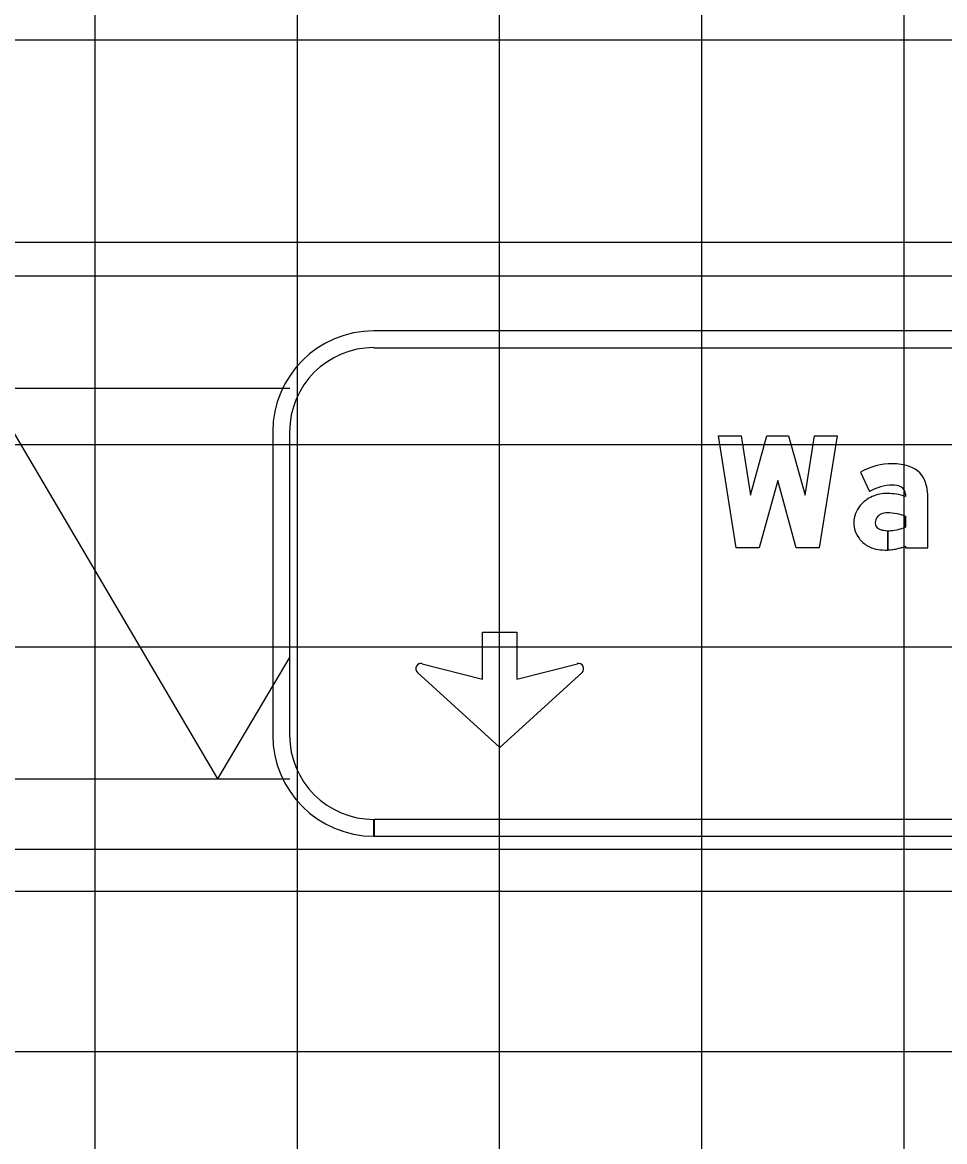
# Model space of a CAD drawing. Extents: x 2193008 to 2198143, y 1236112 to 1237864.
# Drawn here: x 2196461.99 to 2196471.11, y 1237198.22 to 1237209.28 of the extents above; entities that cross this region are included whole.
import ezdxf

# ---------------------------------------------------------------- set-up
doc = ezdxf.new("R2010")
doc.units = 0
for name, color, linetype in [('GSBWFILL', 7, 'Continuous'), ('GSCOLORFILL', 7, 'Continuous'), ('GSDIMS', 7, 'Continuous'), ('GSOUTLINE', 7, 'Continuous'), ('M-ROADS', 7, 'Continuous')]:
    doc.layers.add(name, color=color, linetype=linetype)

msp = doc.modelspace()

# ---------------------------------------------------------------- linework, layer by layer
at = {"layer": 'GSBWFILL'}
msp.add_lwpolyline([(2196469.456, 1237204.753), (2196469.274, 1237204.088), (2196469.046, 1237204.088), (2196468.87, 1237205.196), (2196469.094, 1237205.196), (2196469.187, 1237204.609), (2196469.349, 1237205.196), (2196469.564, 1237205.196), (2196469.726, 1237204.609), (2196469.819, 1237205.196), (2196470.043, 1237205.196), (2196469.867, 1237204.088), (2196469.639, 1237204.088)], close=True, dxfattribs=at)
for points in [[(2196470.276, 1237204.836), (2196470.365, 1237204.644)], [(2196470.719, 1237204.617), (2196470.719, 1237204.596)], [(2196470.719, 1237204.104), (2196470.719, 1237204.088), (2196470.94, 1237204.088), (2196470.94, 1237204.588)], [(2196470.719, 1237204.4), (2196470.719, 1237204.293)], [(2196470.544, 1237204.067), (2196470.544, 1237204.257)], [(2196470.544, 1237204.257), (2196470.544, 1237204.067)], [(2196465.941, 1237202.943), (2196466.539, 1237202.789), (2196466.539, 1237203.255), (2196466.877, 1237203.255), (2196466.877, 1237202.789), (2196467.475, 1237202.943)], [(2196467.522, 1237202.856), (2196466.708, 1237202.115), (2196465.894, 1237202.856)]]:
    msp.add_lwpolyline(points, dxfattribs=at)
for centre, start, end in [((2196465.929, 1237202.894), 75.5925, 227.6952), ((2196467.487, 1237202.894), 312.3048, 104.4075)]:
    msp.add_arc(centre, 0.0511, start, end, dxfattribs=at)
for centre, major_axis, start_param, end_param in [((2196470.59, 1237204.284), (0, 0.635), 0, 0.517719), ((2196470.59, 1237204.377), (0, 0.542), 5.96613, 6.283185), ((2196470.681, 1237204.655), (0, 0.249), 4.997165, 5.96613), ((2196470.59, 1237204.284), (0, 0.424), 0, 0.559495), ((2196470.541, 1237204.246), (0, 0.38), 0, 0.404512), ((2196470.541, 1237204.066), (0, 0.559), 5.959871, 6.283185), ((2196470.598, 1237204.541), (0, 0.168), 5.822746, 6.330435), ((2196470.636, 1237204.617), (0, 0.083), 4.712389, 5.822746), ((2196470.452, 1237204.588), (0, 0.488), 4.712389, 4.997165), ((2196470.515, 1237204.302), (0, 0.318), 0.399285, 0.87593), ((2196470.476, 1237204.335), (0, 0.267), 0.87593, 1.570796), ((2196470.514, 1237204.335), (0, 0.0941), 0.408547, 1.530785), ((2196470.54, 1237204.274), (0, 0.16), 6.259455, 6.691732), ((2196470.528, 1237203.89), (0, 0.544), 5.926185, 6.254823), ((2196470.464, 1237204.335), (0, 0.255), 1.570796, 2.21394), ((2196470.52, 1237204.335), (0, 0.1), 1.530785, 1.570796), ((2196470.486, 1237204.335), (0, 0.0664), 1.570796, 2.757027), ((2196470.531, 1237204.769), (0, 0.512), 3.228562, 3.516221), ((2196470.487, 1237204.352), (0, 0.283), 2.21394, 2.611125), ((2196470.544, 1237204.478), (0, 0.221), 2.757027, 3.141593), ((2196470.544, 1237204.478), (0, 0.221), 3.141843, 3.28451), ((2196470.516, 1237204.447), (0, 0.381), 2.672443, 3.141593), ((2196470.516, 1237204.631), (0, 0.565), 3.141593, 3.191959), ((2196470.516, 1237204.631), (0, 0.565), 3.192057, 3.508644)]:
    msp.add_ellipse(centre, major_axis=major_axis, ratio=0.999995, start_param=start_param, end_param=end_param, dxfattribs=at)
at = {"layer": 'GSCOLORFILL'}
for p, q in [((2196479.949, 1237206.233), (2196465.463, 1237206.233)), ((2196465.463, 1237206.066), (2196479.949, 1237206.066)), ((2196464.464, 1237205.234), (2196464.464, 1237202.237)), ((2196464.631, 1237202.237), (2196464.631, 1237205.234)), ((2196465.463, 1237201.238), (2196465.463, 1237201.404)), ((2196479.949, 1237201.404), (2196465.465, 1237201.404)), ((2196465.465, 1237201.404), (2196465.465, 1237201.238)), ((2196465.465, 1237201.238), (2196479.949, 1237201.238))]:
    msp.add_line(p, q, dxfattribs=at)
msp.add_lwpolyline([(2196469.456, 1237204.753), (2196469.274, 1237204.088), (2196469.046, 1237204.088), (2196468.87, 1237205.196), (2196469.094, 1237205.196), (2196469.187, 1237204.609), (2196469.349, 1237205.196), (2196469.564, 1237205.196), (2196469.726, 1237204.609), (2196469.819, 1237205.196), (2196470.043, 1237205.196), (2196469.867, 1237204.088), (2196469.639, 1237204.088)], close=True, dxfattribs=at)
for points in [[(2196470.276, 1237204.836), (2196470.365, 1237204.644)], [(2196470.719, 1237204.617), (2196470.719, 1237204.596)], [(2196470.719, 1237204.104), (2196470.719, 1237204.088), (2196470.94, 1237204.088), (2196470.94, 1237204.588)], [(2196470.719, 1237204.4), (2196470.719, 1237204.293)], [(2196470.544, 1237204.067), (2196470.544, 1237204.257)], [(2196470.544, 1237204.257), (2196470.544, 1237204.067)], [(2196465.941, 1237202.943), (2196466.539, 1237202.789), (2196466.539, 1237203.255), (2196466.877, 1237203.255), (2196466.877, 1237202.789), (2196467.475, 1237202.943)], [(2196467.522, 1237202.856), (2196466.708, 1237202.115), (2196465.894, 1237202.856)]]:
    msp.add_lwpolyline(points, dxfattribs=at)
for centre, radius, start, end in [((2196465.463, 1237205.234), 0.999, 90, 180), ((2196465.463, 1237205.234), 0.833, 90, 180), ((2196465.929, 1237202.894), 0.0511, 75.5925, 227.6952), ((2196467.487, 1237202.894), 0.0511, 312.3048, 104.4075), ((2196465.463, 1237202.237), 0.999, 180, 270), ((2196465.463, 1237202.237), 0.833, 180, 270)]:
    msp.add_arc(centre, radius, start, end, dxfattribs=at)
for centre, major_axis, start_param, end_param in [((2196470.59, 1237204.284), (0, 0.635), 0, 0.517719), ((2196470.59, 1237204.377), (0, 0.542), 5.96613, 6.283185), ((2196470.681, 1237204.655), (0, 0.249), 4.997165, 5.96613), ((2196470.59, 1237204.284), (0, 0.424), 0, 0.559495), ((2196470.541, 1237204.246), (0, 0.38), 0, 0.404512), ((2196470.541, 1237204.066), (0, 0.559), 5.959871, 6.283185), ((2196470.598, 1237204.541), (0, 0.168), 5.822746, 6.330435), ((2196470.636, 1237204.617), (0, 0.083), 4.712389, 5.822746), ((2196470.452, 1237204.588), (0, 0.488), 4.712389, 4.997165), ((2196470.515, 1237204.302), (0, 0.318), 0.399285, 0.87593), ((2196470.476, 1237204.335), (0, 0.267), 0.87593, 1.570796), ((2196470.514, 1237204.335), (0, 0.0941), 0.408547, 1.530785), ((2196470.54, 1237204.274), (0, 0.16), 6.259455, 6.691732), ((2196470.528, 1237203.89), (0, 0.544), 5.926185, 6.254823), ((2196470.464, 1237204.335), (0, 0.255), 1.570796, 2.21394), ((2196470.52, 1237204.335), (0, 0.1), 1.530785, 1.570796), ((2196470.486, 1237204.335), (0, 0.0664), 1.570796, 2.757027), ((2196470.531, 1237204.769), (0, 0.512), 3.228562, 3.516221), ((2196470.487, 1237204.352), (0, 0.283), 2.21394, 2.611125), ((2196470.544, 1237204.478), (0, 0.221), 2.757027, 3.141593), ((2196470.544, 1237204.478), (0, 0.221), 3.141843, 3.28451), ((2196470.516, 1237204.447), (0, 0.381), 2.672443, 3.141593), ((2196470.516, 1237204.631), (0, 0.565), 3.141593, 3.191959), ((2196470.516, 1237204.631), (0, 0.565), 3.192057, 3.508644)]:
    msp.add_ellipse(centre, major_axis=major_axis, ratio=0.999995, start_param=start_param, end_param=end_param, dxfattribs=at)
at = {"layer": 'GSDIMS'}
for p, q in [((2196448.06, 1237206.777), (2196507.457, 1237206.777)), ((2196448.06, 1237205.667), (2196464.631, 1237205.667)), ((2196461.641, 1237205.667), (2196463.919, 1237201.804)), ((2196464.631, 1237203.01), (2196463.919, 1237201.804)), ((2196448.06, 1237201.804), (2196464.631, 1237201.804)), ((2196448.06, 1237200.694), (2196507.457, 1237200.694))]:
    msp.add_line(p, q, dxfattribs=at)
at = {"layer": 'GSOUTLINE'}
msp.add_lwpolyline([(2196469.456, 1237204.753), (2196469.274, 1237204.088), (2196469.046, 1237204.088), (2196468.87, 1237205.196), (2196469.094, 1237205.196), (2196469.187, 1237204.609), (2196469.349, 1237205.196), (2196469.564, 1237205.196), (2196469.726, 1237204.609), (2196469.819, 1237205.196), (2196470.043, 1237205.196), (2196469.867, 1237204.088), (2196469.639, 1237204.088)], close=True, dxfattribs=at)
for points in [[(2196470.276, 1237204.836), (2196470.365, 1237204.644)], [(2196470.719, 1237204.617), (2196470.719, 1237204.596)], [(2196470.719, 1237204.104), (2196470.719, 1237204.088), (2196470.94, 1237204.088), (2196470.94, 1237204.588)], [(2196470.719, 1237204.293), (2196470.719, 1237204.4)], [(2196465.941, 1237202.943), (2196466.539, 1237202.789), (2196466.539, 1237203.255), (2196466.877, 1237203.255), (2196466.877, 1237202.789), (2196467.475, 1237202.943)], [(2196467.522, 1237202.856), (2196466.708, 1237202.115), (2196465.894, 1237202.856)]]:
    msp.add_lwpolyline(points, dxfattribs=at)
for centre, start, end in [((2196465.929, 1237202.894), 75.5925, 227.6952), ((2196467.487, 1237202.894), 312.3048, 104.4075)]:
    msp.add_arc(centre, 0.0511, start, end, dxfattribs=at)
for centre, major_axis, start_param, end_param in [((2196470.59, 1237204.284), (0, 0.635), 6.283185, 6.800904), ((2196470.59, 1237204.377), (0, 0.542), 5.96613, 6.283185), ((2196470.681, 1237204.655), (0, 0.249), 4.997165, 5.96613), ((2196470.59, 1237204.284), (0, 0.424), 0, 0.559495), ((2196470.541, 1237204.246), (0, 0.38), 0, 0.404512), ((2196470.541, 1237204.066), (0, 0.559), 5.959871, 6.283185), ((2196470.598, 1237204.541), (0, 0.168), 5.822746, 6.330435), ((2196470.636, 1237204.617), (0, 0.083), 4.712389, 5.822746), ((2196470.452, 1237204.588), (0, 0.488), 4.712389, 4.997165), ((2196470.515, 1237204.302), (0, 0.318), 0.399285, 0.87593), ((2196470.476, 1237204.335), (0, 0.267), 0.87593, 1.570796), ((2196470.514, 1237204.335), (0, 0.0941), 0.408547, 1.530785), ((2196470.54, 1237204.274), (0, 0.16), 6.25958, 6.691732), ((2196470.528, 1237203.89), (0, 0.544), 5.926185, 6.254787), ((2196470.544, 1237204.426), (0, 0.0083), 6.254787, 6.25958), ((2196470.464, 1237204.335), (0, 0.255), 1.570796, 2.21394), ((2196470.52, 1237204.335), (0, 0.1), 1.530785, 1.570796), ((2196470.486, 1237204.335), (0, 0.0664), 1.570796, 2.757027), ((2196470.531, 1237204.769), (0, 0.512), 3.228562, 3.516221), ((2196470.487, 1237204.352), (0, 0.283), 2.21394, 2.611125), ((2196470.544, 1237204.478), (0, 0.221), 2.757027, 3.28451), ((2196470.516, 1237204.447), (0, 0.381), 2.672443, 3.141593), ((2196470.516, 1237204.631), (0, 0.565), 3.141593, 3.508644)]:
    msp.add_ellipse(centre, major_axis=major_axis, ratio=0.999995, start_param=start_param, end_param=end_param, dxfattribs=at)
at = {"layer": 'M-ROADS'}
for p, q in [((2196462.707, 1237163.106), (2196462.707, 1237223.106)), ((2196464.707, 1237163.106), (2196464.707, 1237223.106)), ((2196466.707, 1237163.106), (2196466.707, 1237223.106)), ((2196468.707, 1237163.106), (2196468.707, 1237223.106)), ((2196470.707, 1237163.106), (2196470.707, 1237223.106)), ((2196544.707, 1237209.106), (2196414.707, 1237209.106)), ((2196544.707, 1237207.106), (2196414.707, 1237207.106)), ((2196544.707, 1237205.106), (2196414.707, 1237205.106)), ((2196544.707, 1237203.106), (2196414.707, 1237203.106)), ((2196544.707, 1237201.106), (2196414.707, 1237201.106)), ((2196544.707, 1237199.106), (2196414.707, 1237199.106))]:
    msp.add_line(p, q, dxfattribs=at)

doc.saveas('drawing.dxf')
